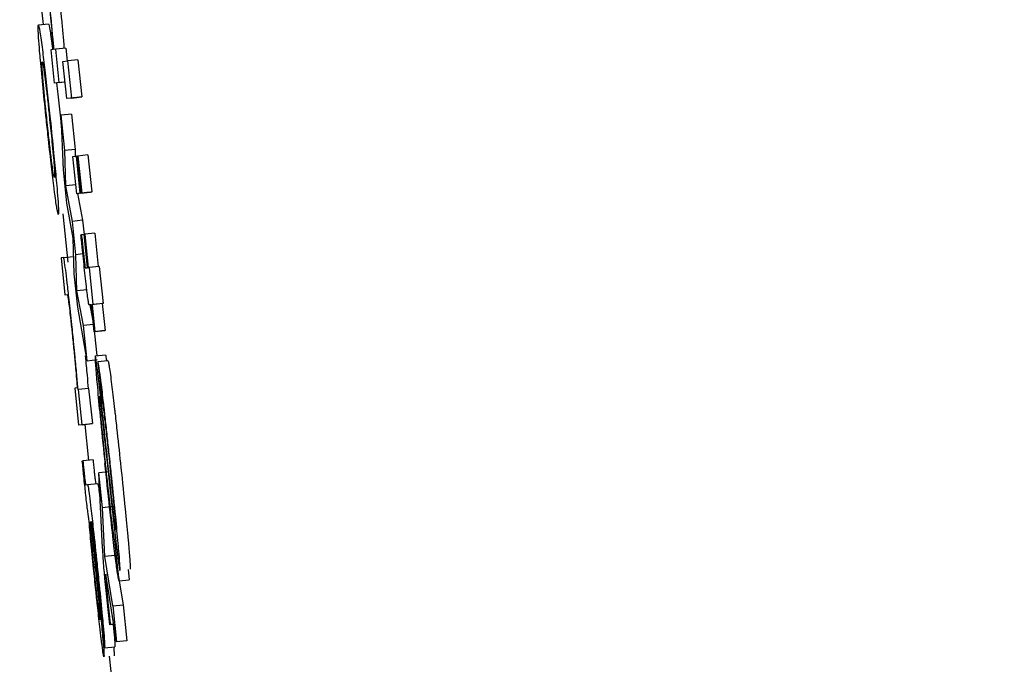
# Model space of a CAD drawing. Header units: inches. Extents: x 170 to 312, y 215 to 248.
# Tile 535 of 656: x 284.2456 to 284.2646, y 243.6046 to 243.6171. Entities that reach past the tile are written whole.
import ezdxf

# ---------------------------------------------------------------- set-up
doc = ezdxf.new("R2010")
doc.units = ezdxf.units.IN
doc.header["$LTSCALE"] = 0.25
doc.header["$MEASUREMENT"] = 0
doc.layers.add('ANNOTATIONS', color=1, linetype='Continuous')
doc.layers.add('MOTOR RH', color=7, linetype='Continuous')
doc.styles.add('ARIAL', font='arial.ttf', dxfattribs={"height": 0.09375})
doc.dimstyles.new('STANDARD$0', dxfattribs={"dimtxt": 0.09375, "dimasz": 0.09375, "dimexe": 0.03125, "dimexo": 0.046875, "dimgap": 0.09, "dimtad": 0, "dimtih": 1, "dimtoh": 1, "dimdec": 4, "dimzin": 0, "dimdsep": 46, "dimtxsty": 'ARIAL', "dimcen": 0.09, "dimadec": 0, "dimazin": 0, "dimtfac": 1, "dimtdec": 4, "dimtofl": 0, "dimtmove": 0, "dimatfit": 1, "dimfxl": 1, "dimtolj": 1, "dimtzin": 0, "dimarcsym": 0})

# ---------------------------------------------------------------- blocks, each defined once
blk = doc.blocks.new('*D63')
at = {"layer": 'ANNOTATIONS', "color": 0, "lineweight": -2, "transparency": 16777216}
for p, q in [((283.942864, 244.125047), (285.788826, 244.125047)), ((285.757576, 244.031297), (285.757576, 242.331666)), ((285.757576, 240.197174), (285.757576, 241.896805)), ((285.027051, 240.103424), (285.788826, 240.103424))]:
    blk.add_line(p, q, dxfattribs=at)
at = {"layer": 'ANNOTATIONS', "color": 0, "transparency": 16777216}
for points in [[(285.741951, 244.031297), (285.773201, 244.031297), (285.757576, 244.125047)], [(285.741951, 240.197174), (285.773201, 240.197174), (285.757576, 240.103424)]]:
    blk.add_solid(points, dxfattribs=at)
at = {"layer": 'defpoints', "color": 0, "transparency": 16777216}
for p in [(283.895989, 244.125047), (284.980176, 240.103424), (285.757576, 240.103424)]:
    blk.add_point(p, dxfattribs=at)
at = {"layer": 'ANNOTATIONS', "color": 0, "transparency": 16777216, "insert": (285.757576, 242.114236), "char_height": 0.09375, "attachment_point": 5, "style": 'ARIAL'}
blk.add_mtext('\\A1;OPENING\\PHEIGHT', dxfattribs=at)
blk = doc.blocks.new('*D64')
at = {"layer": 'ANNOTATIONS', "color": 0, "lineweight": -2, "transparency": 16777216}
for p, q in [((283.942864, 244.96103), (286.443815, 244.96103)), ((286.412565, 244.86728), (286.412565, 242.749657)), ((286.412565, 240.197174), (286.412565, 242.314797)), ((285.947395, 240.103424), (286.443815, 240.103424))]:
    blk.add_line(p, q, dxfattribs=at)
at = {"layer": 'ANNOTATIONS', "color": 0, "transparency": 16777216}
for points in [[(286.39694, 244.86728), (286.42819, 244.86728), (286.412565, 244.96103)], [(286.39694, 240.197174), (286.42819, 240.197174), (286.412565, 240.103424)]]:
    blk.add_solid(points, dxfattribs=at)
at = {"layer": 'defpoints', "color": 0, "transparency": 16777216}
for p in [(283.895989, 244.96103), (285.90052, 240.103424), (286.412565, 240.103424)]:
    blk.add_point(p, dxfattribs=at)
at = {"layer": 'ANNOTATIONS', "color": 0, "transparency": 16777216, "insert": (286.412565, 242.532227), "char_height": 0.09375, "attachment_point": 5, "style": 'ARIAL'}
blk.add_mtext('\\A1;TOTAL\\PHEIGHT', dxfattribs=at)

msp = doc.modelspace()

# ---------------------------------------------------------------- linework, layer by layer
at = {"layer": 'MOTOR RH'}
for p, q in [((284.245913, 243.617819), (284.246002, 243.616971)), ((284.246327, 243.617372), (284.246359, 243.617062)), ((284.245912, 243.616962), (284.246108, 243.616982)), ((284.246442, 243.616512), (284.246247, 243.616492)), ((284.246442, 243.616512), (284.246469, 243.616264)), ((284.24619, 243.616484), (284.24615, 243.616479)), ((284.24615, 243.616479), (284.246218, 243.615836)), ((284.246247, 243.616492), (284.246213, 243.616487)), ((284.246314, 243.615848), (284.246247, 243.616492)), ((284.246384, 243.616252), (284.24648, 243.616265)), ((284.246459, 243.615538), (284.246384, 243.616252)), ((284.246676, 243.616286), (284.24648, 243.616265)), ((284.246555, 243.61555), (284.24648, 243.616265)), ((284.246676, 243.616286), (284.246751, 243.615571)), ((284.246413, 243.615857), (284.246218, 243.615836)), ((284.246314, 243.615848), (284.246218, 243.615836)), ((284.246314, 243.615848), (284.246425, 243.61586)), ((284.246425, 243.615858), (284.246413, 243.615857)), ((284.246654, 243.615559), (284.246459, 243.615538)), ((284.246555, 243.61555), (284.246459, 243.615538)), ((284.246555, 243.61555), (284.246751, 243.615571)), ((284.246751, 243.615571), (284.246654, 243.615559)), ((284.24655, 243.615236), (284.246354, 243.615216)), ((284.246426, 243.614536), (284.246354, 243.615216)), ((284.246394, 243.614165), (284.246354, 243.615216)), ((284.24655, 243.615236), (284.246622, 243.614556)), ((284.246337, 243.61516), (284.246368, 243.614856)), ((284.246622, 243.614556), (284.246426, 243.614536)), ((284.246442, 243.613856), (284.246426, 243.614536)), ((284.246577, 243.614418), (284.246647, 243.614427)), ((284.246652, 243.613703), (284.246577, 243.614418)), ((284.246622, 243.614556), (284.246625, 243.614424)), ((284.246659, 243.614428), (284.246647, 243.614427)), ((284.246722, 243.613712), (284.246647, 243.614427)), ((284.246659, 243.614429), (284.246673, 243.61443)), ((284.246734, 243.613714), (284.246659, 243.614429)), ((284.246869, 243.614451), (284.246673, 243.61443)), ((284.246673, 243.61443), (284.246748, 243.613716)), ((284.246869, 243.614451), (284.246944, 243.613736)), ((284.246461, 243.613522), (284.246394, 243.614165)), ((284.246634, 243.613876), (284.246442, 243.613856)), ((284.24657, 243.613169), (284.246442, 243.613856)), ((284.246847, 243.613724), (284.246652, 243.613703)), ((284.246722, 243.613712), (284.246652, 243.613703)), ((284.246669, 243.613705), (284.246765, 243.61319)), ((284.246722, 243.613712), (284.246918, 243.613733)), ((284.24693, 243.613734), (284.246734, 243.613714)), ((284.246748, 243.613716), (284.246734, 243.613714)), ((284.246748, 243.613716), (284.246944, 243.613736)), ((284.246918, 243.613733), (284.246847, 243.613724)), ((284.246918, 243.613734), (284.246918, 243.613733)), ((284.246944, 243.613736), (284.24693, 243.613734)), ((284.246585, 243.612845), (284.246461, 243.613522)), ((284.246385, 243.613313), (284.246483, 243.612381)), ((284.246765, 243.61319), (284.24657, 243.613169)), ((284.246637, 243.612526), (284.24657, 243.613169)), ((284.246765, 243.61319), (284.246794, 243.612917)), ((284.246734, 243.612911), (284.246744, 243.612912)), ((284.246795, 243.612917), (284.246744, 243.612912)), ((284.246795, 243.612918), (284.246806, 243.61292)), ((284.246862, 243.612274), (284.246795, 243.612918)), ((284.247001, 243.61294), (284.246806, 243.61292)), ((284.246806, 243.61292), (284.246873, 243.612276)), ((284.247001, 243.61294), (284.247069, 243.612297)), ((284.246605, 243.612155), (284.246585, 243.612845)), ((284.246772, 243.61254), (284.246637, 243.612526)), ((284.246655, 243.611826), (284.246637, 243.612526)), ((284.246396, 243.612471), (284.246349, 243.612465)), ((284.246349, 243.612465), (284.246424, 243.611751)), ((284.246396, 243.612471), (284.246591, 243.612492)), ((284.246672, 243.611512), (284.246605, 243.612155)), ((284.246819, 243.612269), (284.246862, 243.612274)), ((284.246873, 243.612276), (284.246891, 243.612278)), ((284.247087, 243.612299), (284.246891, 243.612278)), ((284.246891, 243.612278), (284.246966, 243.611564)), ((284.247087, 243.612299), (284.247162, 243.611584)), ((284.246424, 243.611751), (284.246469, 243.611757)), ((284.246851, 243.611846), (284.246655, 243.611826)), ((284.246781, 243.61116), (284.246655, 243.611826)), ((284.246937, 243.61156), (284.246896, 243.611555)), ((284.246896, 243.611555), (284.246896, 243.611555)), ((284.246906, 243.611556), (284.246977, 243.61118)), ((284.246992, 243.611039), (284.246937, 243.61156)), ((284.247144, 243.611582), (284.246948, 243.611561)), ((284.246966, 243.611564), (284.246948, 243.611561)), ((284.246948, 243.611561), (284.247003, 243.611041)), ((284.247162, 243.611584), (284.246966, 243.611564)), ((284.247162, 243.611584), (284.247144, 243.611582)), ((284.247144, 243.611582), (284.247199, 243.611061)), ((284.246852, 243.61048), (284.246672, 243.611512)), ((284.246977, 243.61118), (284.246781, 243.61116)), ((284.246977, 243.61118), (284.24704, 243.610577)), ((284.246852, 243.61048), (284.246781, 243.61116)), ((284.247188, 243.61106), (284.246992, 243.611039)), ((284.247003, 243.611041), (284.246992, 243.611039)), ((284.247003, 243.611041), (284.247199, 243.611061)), ((284.247199, 243.611061), (284.247188, 243.61106)), ((284.246852, 243.61048), (284.247048, 243.6105)), ((284.247009, 243.610574), (284.247205, 243.610594)), ((284.247256, 243.61048), (284.247061, 243.610459)), ((284.247061, 243.610459), (284.247142, 243.609682)), ((284.246657, 243.609955), (284.246613, 243.60995)), ((284.246613, 243.60995), (284.246688, 243.609235)), ((284.246688, 243.609922), (284.246679, 243.609921)), ((284.246883, 243.609942), (284.246688, 243.609922)), ((284.246759, 243.609244), (284.246688, 243.609922)), ((284.246883, 243.609942), (284.246954, 243.609265)), ((284.24711, 243.609672), (284.247131, 243.609494)), ((284.246884, 243.609256), (284.246688, 243.609235)), ((284.246759, 243.609244), (284.246688, 243.609235)), ((284.246759, 243.609244), (284.246954, 243.609265)), ((284.246811, 243.609248), (284.246883, 243.608556)), ((284.246954, 243.609265), (284.246884, 243.609256)), ((284.24676, 243.608543), (284.246771, 243.608545)), ((284.246967, 243.608565), (284.246771, 243.608545)), ((284.247276, 243.608337), (284.24708, 243.608316)), ((284.247151, 243.607643), (284.24708, 243.608316)), ((284.247153, 243.606869), (284.24708, 243.608316)), ((284.246826, 243.608084), (284.246861, 243.608088)), ((284.246861, 243.608088), (284.247057, 243.608109)), ((284.247347, 243.607664), (284.247151, 243.607643)), ((284.247193, 243.606702), (284.247151, 243.607643)), ((284.247389, 243.607307), (284.247376, 243.607415)), ((284.24691, 243.60737), (284.24692, 243.607372)), ((284.247471, 243.606228), (284.247389, 243.607005)), ((284.246962, 243.606943), (284.24702, 243.606381)), ((284.246968, 243.606986), (284.247029, 243.606397)), ((284.247389, 243.606722), (284.247193, 243.606702)), ((284.24735, 243.605747), (284.247193, 243.606702)), ((284.247414, 243.60657), (284.247546, 243.605768)), ((284.247645, 243.60645), (284.247667, 243.606248)), ((284.247423, 243.605054), (284.247213, 243.606361)), ((284.247471, 243.606228), (284.247667, 243.606248)), ((284.24735, 243.605747), (284.247546, 243.605768)), ((284.24735, 243.605747), (284.247423, 243.605054)), ((284.247546, 243.605768), (284.247619, 243.605074)), ((284.24719, 243.604936), (284.247115, 243.60565)), ((284.247369, 243.605391), (284.247289, 243.605383)), ((284.2473, 243.605385), (284.247289, 243.605383)), ((284.247369, 243.605392), (284.2473, 243.605385)), ((284.24719, 243.604936), (284.247385, 243.604957)), ((284.247619, 243.605074), (284.247423, 243.605054)), ((284.247279, 243.604775), (284.247369, 243.603913))]:
    msp.add_line(p, q, dxfattribs=at)
for points, knots in [([(284.246163, 243.617041), (284.246156, 243.617109), (284.246139, 243.617282), (284.24612, 243.617465), (284.246108, 243.617577)], [0, 0, 0, 0, 0.393307, 1, 1, 1, 1]), ([(284.246113, 243.617428), (284.246122, 243.617337), (284.246141, 243.617156), (284.246167, 243.616885), (284.246177, 243.616759), (284.246183, 243.616687)], [0, 0, 0, 0, 0.301188, 0.603154, 1, 1, 1, 1]), ([(284.245937, 243.616453), (284.24593, 243.616545), (284.245911, 243.616781), (284.245904, 243.616938), (284.24591, 243.616955), (284.245912, 243.616962)], [0, 0, 0, 0, 0.273074, 0.703269, 1, 1, 1, 1]), ([(284.245912, 243.616962), (284.245919, 243.616945), (284.245932, 243.616915), (284.245973, 243.616611), (284.24599, 243.616481)], [0, 0, 0, 0, 0.573935, 1, 1, 1, 1]), ([(284.246108, 243.616982), (284.246115, 243.616965), (284.246128, 243.616936), (284.246168, 243.616632), (284.246185, 243.616502)], [0, 0, 0, 0, 0.573906, 1, 1, 1, 1]), ([(284.246213, 243.616487), (284.246206, 243.616567), (284.246192, 243.616729), (284.246173, 243.616936), (284.246163, 243.617041)], [0, 0, 0, 0, 0.491754, 1, 1, 1, 1]), ([(284.246359, 243.617062), (284.246368, 243.616963), (284.246388, 243.616755), (284.246402, 243.616593), (284.246409, 243.616508)], [0, 0, 0, 0, 0.4774698, 1, 1, 1, 1]), ([(284.246183, 243.616687), (284.246188, 243.616616), (284.246196, 243.616495), (284.246191, 243.616487), (284.24619, 243.616484)], [0, 0, 0, 0, 0.589004, 1, 1, 1, 1]), ([(284.246066, 243.61513), (284.246045, 243.615336), (284.246002, 243.61575), (284.24596, 243.616197), (284.245942, 243.616396), (284.245937, 243.616453)], [0, 0, 0, 0, 0.414961, 0.833053, 1, 1, 1, 1]), ([(284.24599, 243.616481), (284.246005, 243.616357), (284.246035, 243.616108), (284.24609, 243.615623), (284.246124, 243.615294), (284.246141, 243.615139)], [0, 0, 0, 0, 0.345006, 0.690035, 1, 1, 1, 1]), ([(284.246, 243.615932), (284.245994, 243.61601), (284.245979, 243.616207), (284.245983, 243.616244), (284.245987, 243.616247), (284.245987, 243.616247)], [0, 0, 0, 0, 0.356193, 0.9028, 1, 1, 1, 1]), ([(284.245987, 243.616247), (284.24599, 243.616243), (284.245997, 243.616231), (284.246016, 243.616121), (284.246034, 243.615983), (284.246037, 243.615956)], [0, 0, 0, 0, 0.361, 0.873185, 1, 1, 1, 1]), ([(284.246077, 243.615131), (284.246065, 243.615249), (284.24604, 243.615485), (284.246015, 243.615759), (284.246004, 243.615886), (284.246, 243.615932)], [0, 0, 0, 0, 0.385505, 0.773933, 1, 1, 1, 1]), ([(284.246037, 243.615956), (284.246046, 243.615884), (284.246064, 243.615741), (284.246098, 243.615444), (284.24612, 243.615236), (284.24613, 243.615134)], [0, 0, 0, 0, 0.336257, 0.673323, 1, 1, 1, 1]), ([(284.246263, 243.615841), (284.246271, 243.615769), (284.246295, 243.615554), (284.24632, 243.615318), (284.246337, 243.61516)], [0, 0, 0, 0, 0.333304, 1, 1, 1, 1]), ([(284.246216, 243.613805), (284.246199, 243.61394), (284.246167, 243.614209), (284.246113, 243.614692), (284.24608, 243.615003), (284.246066, 243.61513)], [0, 0, 0, 0, 0.3717838, 0.7443935, 1, 1, 1, 1]), ([(284.246168, 243.614327), (284.246158, 243.614408), (284.246138, 243.614571), (284.246105, 243.614867), (284.246085, 243.615057), (284.246077, 243.615131)], [0, 0, 0, 0, 0.378003, 0.757559, 1, 1, 1, 1]), ([(284.24613, 243.615134), (284.246146, 243.614988), (284.246171, 243.614743), (284.2462, 243.614438), (284.246219, 243.614214), (284.246229, 243.614044), (284.246224, 243.614028), (284.246221, 243.614018)], [0, 0, 0, 0, 0.203902, 0.343543, 0.483534, 0.683819, 1, 1, 1, 1]), ([(284.246141, 243.615139), (284.246164, 243.61492), (284.246205, 243.614522), (284.246248, 243.614068), (284.246266, 243.613872), (284.246272, 243.613801)], [0, 0, 0, 0, 0.43933, 0.796991, 1, 1, 1, 1]), ([(284.246221, 243.614018), (284.246218, 243.614024), (284.246211, 243.614035), (284.246193, 243.614138), (284.246175, 243.614277), (284.246168, 243.614327)], [0, 0, 0, 0, 0.389317, 0.780867, 1, 1, 1, 1]), ([(284.246297, 243.613304), (284.24629, 243.613321), (284.246278, 243.61335), (284.246242, 243.613598), (284.24622, 243.61377), (284.246216, 243.613805)], [0, 0, 0, 0, 0.521973, 0.900897, 1, 1, 1, 1]), ([(284.246272, 243.613801), (284.246279, 243.613709), (284.246298, 243.613477), (284.246304, 243.613327), (284.246299, 243.61331), (284.246297, 243.613304)], [0, 0, 0, 0, 0.280726, 0.704908, 1, 1, 1, 1]), ([(284.246787, 243.612393), (284.246779, 243.612469), (284.246761, 243.612642), (284.246744, 243.612814), (284.246734, 243.612911)], [0, 0, 0, 0, 0.439909, 1, 1, 1, 1]), ([(284.246744, 243.612912), (284.246749, 243.612869), (284.246758, 243.612781), (284.246767, 243.612692), (284.246772, 243.612647)], [0, 0, 0, 0, 0.499191, 1, 1, 1, 1]), ([(284.246772, 243.612647), (284.246776, 243.612612), (284.246784, 243.612531), (284.246795, 243.61243), (284.246801, 243.612379), (284.246803, 243.612364)], [0, 0, 0, 0, 0.3553662, 0.8102322, 1, 1, 1, 1]), ([(284.246558, 243.611176), (284.24654, 243.611339), (284.24651, 243.611621), (284.246469, 243.611991), (284.246436, 243.612257), (284.246408, 243.612445), (284.2464, 243.612462), (284.246396, 243.612471)], [0, 0, 0, 0, 0.218966, 0.377976, 0.537623, 0.720461, 1, 1, 1, 1]), ([(284.246834, 243.611961), (284.246827, 243.61203), (284.246811, 243.61217), (284.246795, 243.612318), (284.246787, 243.612393)], [0, 0, 0, 0, 0.4901237, 1, 1, 1, 1]), ([(284.246803, 243.612364), (284.246805, 243.612348), (284.24681, 243.612307), (284.246816, 243.612274), (284.246818, 243.612271), (284.246819, 243.612269)], [0, 0, 0, 0, 0.191763, 0.491081, 1, 1, 1, 1]), ([(284.246871, 243.61166), (284.246866, 243.611699), (284.246855, 243.611776), (284.246841, 243.611901), (284.246834, 243.611961)], [0, 0, 0, 0, 0.514201, 1, 1, 1, 1]), ([(284.246469, 243.611757), (284.246472, 243.61175), (284.246477, 243.61174), (284.246495, 243.611621), (284.246515, 243.611461), (284.246539, 243.611242), (284.246556, 243.611085), (284.246566, 243.610996)], [0, 0, 0, 0, 0.3079795, 0.4810719, 0.6559274, 0.8045162, 1, 1, 1, 1]), ([(284.246896, 243.611555), (284.246894, 243.611556), (284.24689, 243.611559), (284.246884, 243.611578), (284.246875, 243.611632), (284.246871, 243.61166)], [0, 0, 0, 0, 0.391031, 0.691586, 1, 1, 1, 1]), ([(284.246621, 243.610551), (284.246613, 243.610633), (284.246593, 243.610834), (284.246571, 243.611048), (284.246558, 243.611176)], [0, 0, 0, 0, 0.405408, 1, 1, 1, 1]), ([(284.246566, 243.610996), (284.246576, 243.610891), (284.246598, 243.610682), (284.246622, 243.610426), (284.246634, 243.610295), (284.246639, 243.610239)], [0, 0, 0, 0, 0.364047, 0.72743, 1, 1, 1, 1]), ([(284.246679, 243.609921), (284.246671, 243.610014), (284.246654, 243.610203), (284.246632, 243.610434), (284.246621, 243.610551)], [0, 0, 0, 0, 0.493669, 1, 1, 1, 1]), ([(284.246817, 243.610572), (284.246829, 243.610444), (284.246851, 243.610214), (284.246867, 243.610025), (284.246875, 243.609941)], [0, 0, 0, 0, 0.5547872, 1, 1, 1, 1]), ([(284.247009, 243.610574), (284.247008, 243.610558), (284.247004, 243.610527), (284.247022, 243.610286), (284.247039, 243.610087), (284.247045, 243.610025)], [0, 0, 0, 0, 0.406615, 0.81595, 1, 1, 1, 1]), ([(284.247048, 243.610344), (284.247042, 243.61039), (284.247025, 243.610512), (284.247014, 243.610568), (284.24701, 243.610572), (284.247009, 243.610574)], [0, 0, 0, 0, 0.307613, 0.815585, 1, 1, 1, 1]), ([(284.247112, 243.610149), (284.2471, 243.61024), (284.247075, 243.610413), (284.247065, 243.610445), (284.247061, 243.610459)], [0, 0, 0, 0, 0.524237, 1, 1, 1, 1]), ([(284.247205, 243.610594), (284.247209, 243.610591), (284.247213, 243.610586), (284.247226, 243.61049), (284.247228, 243.610477)], [0, 0, 0, 0, 0.8697204, 1, 1, 1, 1]), ([(284.247256, 243.61048), (284.247261, 243.610464), (284.247268, 243.610438), (284.247285, 243.610336), (284.2473, 243.610226), (284.247308, 243.61017)], [0, 0, 0, 0, 0.420324, 0.705127, 1, 1, 1, 1]), ([(284.246639, 243.610239), (284.246645, 243.610159), (284.246657, 243.610021), (284.246659, 243.609959), (284.246658, 243.609956), (284.246657, 243.609955)], [0, 0, 0, 0, 0.537511, 0.912211, 1, 1, 1, 1]), ([(284.247084, 243.610047), (284.247078, 243.610095), (284.247065, 243.610206), (284.247054, 243.610294), (284.247048, 243.610344)], [0, 0, 0, 0, 0.427952, 1, 1, 1, 1]), ([(284.247237, 243.608671), (284.247211, 243.608908), (284.247159, 243.609385), (284.247109, 243.609825), (284.247084, 243.610047)], [0, 0, 0, 0, 0.494718, 1, 1, 1, 1]), ([(284.247197, 243.609435), (284.247187, 243.609529), (284.247158, 243.60978), (284.24713, 243.610013), (284.247114, 243.610132), (284.247112, 243.610149)], [0, 0, 0, 0, 0.3362178, 0.9049084, 1, 1, 1, 1]), ([(284.247308, 243.61017), (284.247316, 243.610106), (284.247338, 243.609934), (284.247369, 243.609669), (284.24739, 243.609483), (284.247393, 243.609456)], [0, 0, 0, 0, 0.336476, 0.90573, 1, 1, 1, 1]), ([(284.247045, 243.610025), (284.247061, 243.609852), (284.247098, 243.609451), (284.247156, 243.608893), (284.247191, 243.608558), (284.247197, 243.608497)], [0, 0, 0, 0, 0.3811861, 0.886698, 1, 1, 1, 1]), ([(284.247116, 243.609433), (284.247109, 243.609506), (284.247096, 243.609653), (284.247087, 243.609777), (284.247089, 243.60979), (284.24709, 243.609796)], [0, 0, 0, 0, 0.347198, 0.696613, 1, 1, 1, 1]), ([(284.24709, 243.609796), (284.247092, 243.609791), (284.247095, 243.609781), (284.247105, 243.609707), (284.24711, 243.609672)], [0, 0, 0, 0, 0.530514, 1, 1, 1, 1]), ([(284.247142, 243.609682), (284.247149, 243.609649), (284.24716, 243.6096), (284.247185, 243.609405), (284.247196, 243.609312), (284.247199, 243.609292)], [0, 0, 0, 0, 0.624663, 0.921074, 1, 1, 1, 1]), ([(284.247131, 243.609494), (284.247143, 243.609391), (284.247187, 243.609009), (284.247232, 243.608592), (284.247265, 243.608287)], [0, 0, 0, 0, 0.269653, 1, 1, 1, 1]), ([(284.247211, 243.60848), (284.247199, 243.608595), (284.247168, 243.608896), (284.247135, 243.609225), (284.247118, 243.609407), (284.247116, 243.609433)], [0, 0, 0, 0, 0.348912, 0.906699, 1, 1, 1, 1]), ([(284.24731, 243.608394), (284.247297, 243.60852), (284.247271, 243.608759), (284.247233, 243.609111), (284.247209, 243.609327), (284.247197, 243.609435)], [0, 0, 0, 0, 0.354555, 0.674553, 1, 1, 1, 1]), ([(284.247199, 243.609292), (284.247212, 243.609176), (284.247245, 243.608895), (284.247279, 243.608567), (284.2473, 243.608374)], [0, 0, 0, 0, 0.412185, 1, 1, 1, 1]), ([(284.247393, 243.609456), (284.247406, 243.609337), (284.247444, 243.609002), (284.247481, 243.608645), (284.247506, 243.608415)], [0, 0, 0, 0, 0.355645, 1, 1, 1, 1]), ([(284.246809, 243.60807), (284.246802, 243.608131), (284.246786, 243.60829), (284.24677, 243.608447), (284.24676, 243.608543)], [0, 0, 0, 0, 0.382123, 1, 1, 1, 1]), ([(284.246771, 243.608545), (284.246775, 243.60851), (284.24678, 243.608458), (284.246787, 243.608382), (284.246791, 243.608342), (284.246793, 243.608321)], [0, 0, 0, 0, 0.4881921, 0.7420954, 1, 1, 1, 1]), ([(284.246967, 243.608565), (284.24697, 243.608531), (284.246975, 243.608478), (284.246983, 243.608402), (284.246987, 243.608362), (284.246989, 243.608342)], [0, 0, 0, 0, 0.488228, 0.74209, 1, 1, 1, 1]), ([(284.247376, 243.607415), (284.247369, 243.607478), (284.247332, 243.607794), (284.247284, 243.608237), (284.247245, 243.608596), (284.247237, 243.608671)], [0, 0, 0, 0, 0.1656771, 0.826048, 1, 1, 1, 1]), ([(284.246989, 243.608342), (284.246992, 243.608317), (284.246997, 243.608272), (284.247003, 243.608212), (284.24701, 243.608162), (284.247017, 243.608111), (284.24702, 243.608107), (284.247021, 243.608104)], [0, 0, 0, 0, 0.140209, 0.256232, 0.372219, 0.556786, 1, 1, 1, 1]), ([(284.247471, 243.606228), (284.247464, 243.606252), (284.247451, 243.606293), (284.24741, 243.60659), (284.247356, 243.60704), (284.247282, 243.607701), (284.247227, 243.608211), (284.247197, 243.608497)], [0, 0, 0, 0, 0.2274455, 0.3895113, 0.5522432, 0.749091, 1, 1, 1, 1]), ([(284.247326, 243.607441), (284.24731, 243.607579), (284.247273, 243.607899), (284.247234, 243.60827), (284.247211, 243.60848)], [0, 0, 0, 0, 0.433106, 1, 1, 1, 1]), ([(284.2473, 243.608374), (284.247317, 243.608205), (284.247349, 243.607904), (284.247373, 243.607644), (284.247384, 243.60753)], [0, 0, 0, 0, 0.560444, 1, 1, 1, 1]), ([(284.247453, 243.606953), (284.247438, 243.607119), (284.247403, 243.607498), (284.247349, 243.608024), (284.247316, 243.608338), (284.24731, 243.608394)], [0, 0, 0, 0, 0.388172, 0.889047, 1, 1, 1, 1]), ([(284.247506, 243.608415), (284.247534, 243.608145), (284.247582, 243.607679), (284.247629, 243.607202), (284.247646, 243.607012), (284.247649, 243.606974)], [0, 0, 0, 0, 0.5224707, 0.9026668, 1, 1, 1, 1]), ([(284.246793, 243.608321), (284.246796, 243.608296), (284.246801, 243.608251), (284.246808, 243.608192), (284.246814, 243.608142), (284.246822, 243.60809), (284.246824, 243.608086), (284.246826, 243.608084)], [0, 0, 0, 0, 0.140203, 0.256217, 0.372215, 0.556778, 1, 1, 1, 1]), ([(284.247265, 243.608287), (284.247291, 243.608047), (284.247343, 243.607564), (284.247394, 243.60712), (284.247419, 243.606895)], [0, 0, 0, 0, 0.494897, 1, 1, 1, 1]), ([(284.246888, 243.607428), (284.246884, 243.607447), (284.246878, 243.607476), (284.246861, 243.607603), (284.246843, 243.607752), (284.246825, 243.607916), (284.246814, 243.608021), (284.246809, 243.60807)], [0, 0, 0, 0, 0.319039, 0.503679, 0.689593, 0.856837, 1, 1, 1, 1]), ([(284.246861, 243.608088), (284.246865, 243.608078), (284.246872, 243.60806), (284.246897, 243.607879), (284.24693, 243.607606), (284.24698, 243.607152), (284.24702, 243.60678), (284.247044, 243.606554)], [0, 0, 0, 0, 0.208173, 0.351517, 0.494835, 0.694303, 1, 1, 1, 1]), ([(284.247057, 243.608109), (284.247061, 243.608097), (284.247068, 243.608078), (284.247088, 243.607933), (284.247103, 243.60781), (284.247108, 243.607769)], [0, 0, 0, 0, 0.493129, 0.83266, 1, 1, 1, 1]), ([(284.247021, 243.606053), (284.247006, 243.606193), (284.246972, 243.606521), (284.246924, 243.607013), (284.2469, 243.607289), (284.246888, 243.607428)], [0, 0, 0, 0, 0.26727, 0.629533, 1, 1, 1, 1]), ([(284.246935, 243.607377), (284.246934, 243.607372), (284.246933, 243.607365), (284.246937, 243.607305), (284.246941, 243.607266), (284.246942, 243.607251)], [0, 0, 0, 0, 0.560963, 0.835938, 1, 1, 1, 1]), ([(284.247035, 243.60653), (284.24702, 243.606671), (284.246998, 243.60688), (284.246969, 243.607137), (284.246952, 243.607282), (284.246939, 243.607365), (284.246936, 243.607373), (284.246935, 243.607377)], [0, 0, 0, 0, 0.342854, 0.509816, 0.6784, 0.82401, 1, 1, 1, 1]), ([(284.247389, 243.607005), (284.247382, 243.607036), (284.247371, 243.607081), (284.247343, 243.607298), (284.247329, 243.607411), (284.247326, 243.607441)], [0, 0, 0, 0, 0.605519, 0.894139, 1, 1, 1, 1]), ([(284.247384, 243.60753), (284.24739, 243.607464), (284.247402, 243.607331), (284.247409, 243.607226), (284.247407, 243.607216), (284.247406, 243.607211)], [0, 0, 0, 0, 0.349946, 0.701546, 1, 1, 1, 1]), ([(284.246916, 243.60724), (284.246914, 243.607269), (284.246908, 243.607341), (284.246908, 243.607369), (284.24691, 243.60737), (284.24691, 243.60737)], [0, 0, 0, 0, 0.368455, 0.910327, 1, 1, 1, 1]), ([(284.246954, 243.606822), (284.246946, 243.606899), (284.246931, 243.607058), (284.246921, 243.607178), (284.246916, 243.60724)], [0, 0, 0, 0, 0.489757, 1, 1, 1, 1]), ([(284.24692, 243.607372), (284.246926, 243.607303), (284.24694, 243.607165), (284.246955, 243.607018), (284.246962, 243.606943)], [0, 0, 0, 0, 0.495343, 1, 1, 1, 1]), ([(284.246942, 243.607251), (284.246944, 243.607227), (284.246949, 243.607179), (284.246958, 243.607088), (284.246965, 243.607023), (284.246968, 243.606986)], [0, 0, 0, 0, 0.302051, 0.603532, 1, 1, 1, 1]), ([(284.247406, 243.607211), (284.247405, 243.607212), (284.247404, 243.607214), (284.247399, 243.607238), (284.247393, 243.607282), (284.247389, 243.607307)], [0, 0, 0, 0, 0.295919, 0.587635, 1, 1, 1, 1]), ([(284.247016, 243.606204), (284.247008, 243.606282), (284.246985, 243.606497), (284.246966, 243.606696), (284.246954, 243.606822)], [0, 0, 0, 0, 0.364573, 1, 1, 1, 1]), ([(284.247186, 243.606391), (284.247181, 243.606452), (284.247163, 243.606677), (284.247157, 243.606788), (284.247153, 243.606869)], [0, 0, 0, 0, 0.269654, 1, 1, 1, 1]), ([(284.247419, 243.606895), (284.247424, 243.606854), (284.247434, 243.60677), (284.247443, 243.606703), (284.247447, 243.606669)], [0, 0, 0, 0, 0.4933094, 1, 1, 1, 1]), ([(284.247486, 243.606433), (284.247488, 243.606448), (284.247492, 243.606476), (284.247476, 243.606698), (284.247459, 243.606884), (284.247453, 243.606953)], [0, 0, 0, 0, 0.425086, 0.786775, 1, 1, 1, 1]), ([(284.247649, 243.606974), (284.247659, 243.606858), (284.247679, 243.606626), (284.247687, 243.606475), (284.247684, 243.60646), (284.247682, 243.606454)], [0, 0, 0, 0, 0.368446, 0.73751, 1, 1, 1, 1]), ([(284.247447, 243.606669), (284.247454, 243.606622), (284.24747, 243.606499), (284.247481, 243.60644), (284.247485, 243.606435), (284.247486, 243.606433)], [0, 0, 0, 0, 0.306573, 0.799851, 1, 1, 1, 1]), ([(284.247115, 243.60565), (284.247115, 243.60566), (284.247117, 243.605676), (284.247108, 243.60579), (284.247093, 243.605963), (284.247068, 243.606219), (284.247047, 243.606418), (284.247035, 243.60653)], [0, 0, 0, 0, 0.224914, 0.38364, 0.542898, 0.741702, 1, 1, 1, 1]), ([(284.247044, 243.606554), (284.247058, 243.60642), (284.247094, 243.606076), (284.247136, 243.605655), (284.247157, 243.605425), (284.247163, 243.605363)], [0, 0, 0, 0, 0.319042, 0.817078, 1, 1, 1, 1]), ([(284.24702, 243.606381), (284.247033, 243.606256), (284.247054, 243.606045), (284.24708, 243.605789), (284.24709, 243.605681), (284.247093, 243.605643)], [0, 0, 0, 0, 0.486926, 0.817094, 1, 1, 1, 1]), ([(284.247029, 243.606397), (284.247047, 243.606217), (284.247085, 243.605854), (284.247119, 243.60551), (284.247136, 243.605336)], [0, 0, 0, 0, 0.495933, 1, 1, 1, 1]), ([(284.247238, 243.605859), (284.24723, 243.605942), (284.247212, 243.606108), (284.247196, 243.606283), (284.247188, 243.606368), (284.247186, 243.606391)], [0, 0, 0, 0, 0.421103, 0.84226, 1, 1, 1, 1]), ([(284.247213, 243.606361), (284.247215, 243.606325), (284.247218, 243.606254), (284.247225, 243.606147), (284.247228, 243.606094)], [0, 0, 0, 0, 0.498295, 1, 1, 1, 1]), ([(284.247074, 243.605678), (284.247066, 243.605748), (284.247047, 243.605908), (284.247027, 243.606097), (284.247016, 243.606204)], [0, 0, 0, 0, 0.437242, 1, 1, 1, 1]), ([(284.247126, 243.605112), (284.247116, 243.605189), (284.247094, 243.605378), (284.247057, 243.605712), (284.247031, 243.605954), (284.247021, 243.606053)], [0, 0, 0, 0, 0.285512, 0.705964, 1, 1, 1, 1]), ([(284.247228, 243.606094), (284.247231, 243.606062), (284.247235, 243.606009), (284.247247, 243.605887), (284.247255, 243.605808), (284.247259, 243.605766)], [0, 0, 0, 0, 0.4136043, 0.6934376, 1, 1, 1, 1]), ([(284.247289, 243.605383), (284.247281, 243.605461), (284.247264, 243.605618), (284.247247, 243.605778), (284.247238, 243.605859)], [0, 0, 0, 0, 0.497787, 1, 1, 1, 1]), ([(284.247103, 243.605479), (284.247101, 243.605486), (284.247097, 243.605498), (284.247085, 243.605592), (284.247077, 243.605656), (284.247074, 243.605678)], [0, 0, 0, 0, 0.491707, 0.824978, 1, 1, 1, 1]), ([(284.247259, 243.605766), (284.247262, 243.605739), (284.247267, 243.605686), (284.247276, 243.605606), (284.247282, 243.605555), (284.247285, 243.605529)], [0, 0, 0, 0, 0.338486, 0.668608, 1, 1, 1, 1]), ([(284.247093, 243.605643), (284.247097, 243.605603), (284.247103, 243.605523), (284.247105, 243.605483), (284.247103, 243.60548), (284.247103, 243.605479)], [0, 0, 0, 0, 0.412597, 0.826345, 1, 1, 1, 1]), ([(284.247285, 243.605529), (284.247287, 243.60551), (284.247292, 243.605462), (284.247297, 243.605414), (284.2473, 243.605385)], [0, 0, 0, 0, 0.387585, 1, 1, 1, 1]), ([(284.247136, 243.605336), (284.247142, 243.605274), (284.247157, 243.605105), (284.247167, 243.604988), (284.247173, 243.604915)], [0, 0, 0, 0, 0.371602, 1, 1, 1, 1]), ([(284.247163, 243.605363), (284.247171, 243.605271), (284.247187, 243.605089), (284.247194, 243.604956), (284.247191, 243.604942), (284.24719, 243.604936)], [0, 0, 0, 0, 0.344144, 0.688377, 1, 1, 1, 1]), ([(284.247358, 243.605383), (284.247366, 243.605292), (284.247382, 243.605109), (284.24739, 243.604976), (284.247387, 243.604963), (284.247385, 243.604957)], [0, 0, 0, 0, 0.344141, 0.688351, 1, 1, 1, 1]), ([(284.247177, 243.604765), (284.247174, 243.604775), (284.247167, 243.604794), (284.247146, 243.604947), (284.247131, 243.605071), (284.247126, 243.605112)], [0, 0, 0, 0, 0.446, 0.812832, 1, 1, 1, 1]), ([(284.247173, 243.604915), (284.247175, 243.604879), (284.247182, 243.604783), (284.247179, 243.604772), (284.247177, 243.604765)], [0, 0, 0, 0, 0.377554, 1, 1, 1, 1]), ([(284.247368, 243.604935), (284.247371, 243.604899), (284.247377, 243.604804), (284.247375, 243.604792), (284.247373, 243.604785)], [0, 0, 0, 0, 0.377597, 1, 1, 1, 1])]:
    msp.add_open_spline(points, degree=3, knots=knots, dxfattribs=at)

# ---------------------------------------------------------------- dimensions: what is measured, and where the dimension line sits
at = {"layer": 'ANNOTATIONS'}
for base, p1, p2, text, picture, middle in [((286.412565, 240.103424), (283.895989, 244.96103), (285.90052, 240.103424), 'TOTAL\\PHEIGHT', '*D64', (286.412565, 242.532227)), ((285.757576, 240.103424), (283.895989, 244.125047), (284.980176, 240.103424), 'OPENING\\PHEIGHT', '*D63', (285.757576, 242.114236))]:
    dim = msp.add_linear_dim(base=base, p1=p1, p2=p2, angle=90, text=text, dimstyle='STANDARD$0', dxfattribs=at)
    dim.commit()
    dim.dimension.update_dxf_attribs({"geometry": picture, "text_midpoint": middle})

doc.saveas('drawing.dxf')
